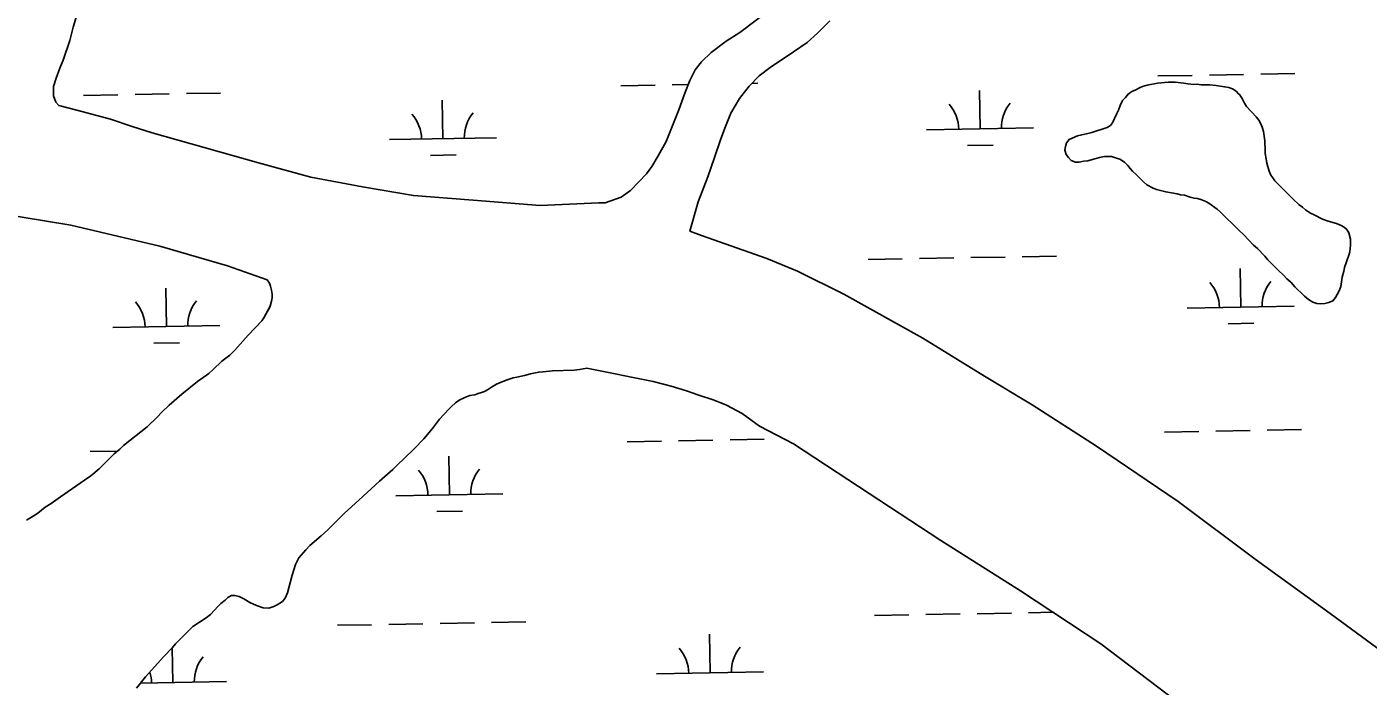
# Model space of a CAD drawing. Extents: x 3957609 to 3995875, y 234277 to 260273.
# Drawn here: x 3970274 to 3971527, y 252348 to 252964 of the extents above; entities that cross this region are included whole.
import ezdxf

# ---------------------------------------------------------------- set-up
doc = ezdxf.new("R2010")
doc.units = 0
doc.layers.add('V-TOPO-SHOR', color=7, linetype='Continuous')
doc.layers.add('V-WETL-SWMP', color=7, linetype='Continuous')

msp = doc.modelspace()

# ---------------------------------------------------------------- linework, layer by layer
at = {"layer": 'V-TOPO-SHOR'}
for points in [[(3970322.851, 252983.741), (3970316.988, 252964.08), (3970313.865, 252951.499), (3970307.604, 252933.41), (3970304.473, 252925.936), (3970300.95, 252916.497), (3970298.605, 252908.635), (3970298.62, 252899.986), (3970300.594, 252894.094), (3970303.35, 252890.954)], [(3970969, 252981.247), (3970939.558, 252959.19), (3970926.993, 252950.916), (3970912.862, 252940.281), (3970903.836, 252931.62), (3970897.952, 252924.142), (3970892.859, 252914.308), (3970888.161, 252902.509), (3970882.685, 252886.781), (3970876.42, 252871.441), (3970870.941, 252857.283), (3970863.495, 252843.908), (3970857.615, 252834.073), (3970852.518, 252826.989), (3970845.454, 252819.51), (3970837.606, 252811.637), (3970828.97, 252805.336), (3970813.935, 252800.011)], [(3969382.668, 252962.241), (3969394.094, 252960.292), (3969405.913, 252958.735), (3969416.941, 252957.572), (3969458.307, 252952.122), (3969486.276, 252947.442), (3969522.129, 252941.198), (3969572.167, 252929.856), (3969611.569, 252920.075), (3969680.521, 252904.037), (3969751.052, 252885.247), (3969821.579, 252868.818), (3969896.044, 252852.395), (3969970.514, 252834.004), (3970054.826, 252817.597), (3970146.222, 252804.748), (3970244.315, 252790.727), (3970314.834, 252779.025), (3970397.97, 252759.467)], [(3970893.09, 252773.547), (3970900.906, 252801.072), (3970909.909, 252824.274), (3970916.167, 252842.364), (3970921.644, 252858.881), (3970925.555, 252869.891), (3970931.429, 252883.655), (3970939.269, 252897.424), (3970948.288, 252908.838), (3970957.707, 252918.678), (3970967.912, 252926.557), (3970989.897, 252941.133), (3971002.462, 252949.8), (3971012.274, 252958.463), (3971023.653, 252969.878)], [(3971243.806, 252852.591), (3971244.982, 252856.138), (3971247.339, 252859.292), (3971255.212, 252862.457), (3971259.15, 252863.644), (3971263.479, 252864.439), (3971268.599, 252865.629), (3971282.77, 252870.378), (3971285.917, 252872.352), (3971287.883, 252874.72), (3971289.845, 252878.66), (3971291.807, 252883.389), (3971293.378, 252886.543), (3971294.947, 252890.879), (3971297.302, 252895.61), (3971300.055, 252898.37), (3971302.414, 252901.524), (3971305.955, 252903.894), (3971309.496, 252905.475), (3971313.037, 252907.449), (3971315.794, 252908.637), (3971320.123, 252909.825), (3971329.966, 252911.809), (3971339.813, 252912.612), (3971346.507, 252912.624), (3971354.386, 252911.848), (3971358.324, 252911.068), (3971363.84, 252910.683), (3971366.992, 252910.689), (3971370.537, 252910.3), (3971378.806, 252910.312), (3971384.717, 252909.536), (3971392.596, 252908.367), (3971396.536, 252907.584), (3971400.081, 252906.409), (3971403.235, 252904.445), (3971405.605, 252901.69), (3971406.786, 252900.906), (3971409.156, 252896.971)], [(3970303.35, 252890.954), (3970320.294, 252886.65), (3970351.814, 252878.036), (3970371.913, 252871.374), (3970390.827, 252865.496), (3970490.126, 252837.299), (3970538.985, 252823.987), (3970587.05, 252815.004), (3970634.721, 252806.81), (3970690.654, 252802.569), (3970753.286, 252797.549), (3970808.029, 252800.001), (3970813.935, 252800.011)], [(3971409.156, 252896.971), (3971411.132, 252893.035), (3971413.106, 252889.887), (3971422.179, 252880.45), (3971424.549, 252877.303), (3971426.523, 252873.762), (3971427.711, 252870.612), (3971428.898, 252866.675), (3971430.095, 252858.012), (3971430.099, 252854.863), (3971430.498, 252851.317), (3971430.506, 252846.197), (3971431.303, 252841.077), (3971432.097, 252837.141), (3971434.078, 252829.662), (3971435.661, 252825.726), (3971437.633, 252823.364), (3971439.607, 252820.612), (3971442.763, 252817.071), (3971456.176, 252803.701), (3971462.092, 252798.196), (3971465.246, 252795.839), (3971468.007, 252793.48), (3971472.74, 252790.336), (3971476.287, 252788.767), (3971484.17, 252784.841), (3971489.294, 252782.882), (3971497.175, 252780.53), (3971501.51, 252778.962), (3971504.269, 252777.391), (3971506.636, 252775.032), (3971508.611, 252771.884), (3971510.196, 252765.977), (3971510.204, 252760.464), (3971509.428, 252754.16), (3971508.643, 252751.008), (3971504.724, 252739.581), (3971503.941, 252736.036), (3971502.377, 252730.518), (3971501.207, 252721.851), (3971499.638, 252717.911), (3971497.674, 252714.362), (3971496.104, 252711.603), (3971493.746, 252708.449), (3971489.81, 252706.866), (3971486.267, 252706.073), (3971482.329, 252705.674), (3971478.784, 252706.061), (3971474.843, 252707.237), (3971470.901, 252709.594), (3971467.352, 252712.738), (3971463.8, 252716.276), (3971461.04, 252718.636), (3971458.277, 252721.388), (3971454.333, 252725.714), (3971450.783, 252728.859), (3971447.625, 252732.398), (3971442.892, 252736.724), (3971432.636, 252746.947), (3971430.269, 252750.095), (3971423.166, 252757.173), (3971419.617, 252760.319), (3971410.542, 252770.149), (3971405.809, 252774.474), (3971388.846, 252791.383), (3971385.69, 252794.135), (3971377.805, 252799.636), (3971375.044, 252801.207), (3971370.315, 252803.169), (3971367.164, 252803.951), (3971364.012, 252804.34), (3971360.467, 252805.123), (3971354.947, 252807.083), (3971351.402, 252807.472), (3971348.25, 252808.254), (3971337.615, 252810.206), (3971328.946, 252812.555), (3971325.792, 252813.733), (3971319.879, 252816.872), (3971316.723, 252819.625), (3971310.016, 252826.309), (3971306.467, 252829.455), (3971304.495, 252832.21), (3971302.125, 252834.962), (3971298.969, 252838.108), (3971294.634, 252840.858), (3971291.482, 252841.641), (3971286.753, 252843.207), (3971280.451, 252843.197), (3971275.727, 252842.403), (3971271.395, 252841.215), (3971267.852, 252840.027), (3971264.702, 252839.234), (3971261.157, 252838.835), (3971256.828, 252838.04), (3971253.282, 252838.034), (3971249.34, 252839.603), (3971246.579, 252842.355), (3971244.605, 252845.11), (3971243.417, 252849.046), (3971243.806, 252852.591)], [(3970893.09, 252773.547), (3970903.783, 252769.434), (3970964.867, 252747.871), (3970993.637, 252736.101), (3971036.997, 252714.509), (3971110.713, 252673.666), (3971168.274, 252637.918), (3971212.824, 252611.208), (3971272.753, 252572.706), (3971349.244, 252520.842), (3971421.014, 252466.998), (3971491.201, 252416.304), (3971554.293, 252369.931), (3971615.408, 252328.281)], [(3970397.97, 252759.467), (3970461.018, 252741.057), (3970498.06, 252728.118)], [(3970273.142, 252503.549), (3970279.567, 252507.311), (3970283.851, 252510.176), (3970290.811, 252515.548), (3970296.342, 252519.13), (3970304.909, 252525.397), (3970327.57, 252540.976), (3970333.282, 252545.092), (3970341.132, 252551.359), (3970355.044, 252565.495), (3970360.395, 252569.969), (3970363.963, 252573.191), (3970385.909, 252590.734), (3970395.363, 252599.682), (3970399.824, 252604.335), (3970406.6, 252610.956), (3970418.555, 252621.157), (3970433.005, 252632.972), (3970436.038, 252635.299), (3970443.534, 252640.492), (3970447.816, 252644.25), (3970455.842, 252651.947), (3970463.336, 252657.675), (3970467.975, 252662.326), (3970480.277, 252676.281), (3970493.12, 252689.702), (3970494.902, 252692.563), (3970500.78, 252703.29), (3970502.201, 252708.117), (3970502.731, 252711.154), (3970502.906, 252714.728), (3970502.185, 252718.478), (3970501.286, 252722.05), (3970500.208, 252724.907), (3970498.06, 252728.118)], [(3970796.738, 252645.496), (3970789.83, 252644.308), (3970785.007, 252643.763), (3970764.822, 252643.015), (3970755.891, 252642.108), (3970751.783, 252641.924), (3970744.281, 252640.304), (3970738.389, 252638.686), (3970731.423, 252637.244), (3970728.03, 252636.347), (3970722.318, 252634.551), (3970716.602, 252632.399), (3970712.498, 252630.605), (3970707.679, 252627.739), (3970704.109, 252625.411), (3970701.252, 252623.799), (3970698.395, 252622.722), (3970695.182, 252621.823), (3970692.147, 252620.567), (3970687.502, 252619.846), (3970682.683, 252618.05), (3970677.506, 252615.72), (3970674.114, 252613.215), (3970670.368, 252609.813), (3970667.872, 252607.309), (3970659.133, 252598.004), (3970652.536, 252589.061), (3970644.334, 252579.579), (3970635.417, 252570.275), (3970625.964, 252561.149), (3970619.9, 252555.064), (3970615.439, 252550.769), (3970602.952, 252539.851), (3970583.687, 252522.134), (3970570.305, 252510.143), (3970554.79, 252494.576), (3970548.545, 252488.848), (3970538.018, 252479.72), (3970534.095, 252475.962), (3970527.676, 252468.27), (3970524.649, 252462.191), (3970521.628, 252452.003), (3970517.188, 252435.559), (3970514.874, 252430.554), (3970512.378, 252427.693), (3970507.559, 252424.467), (3970504.345, 252422.855), (3970499.524, 252421.418), (3970494.345, 252421.59), (3970488.266, 252423.724), (3970482.01, 252426.57), (3970476.286, 252430.134), (3970471.995, 252432.272), (3970468.063, 252433.159), (3970464.848, 252433.153), (3970461.456, 252431.361), (3970458.779, 252428.856), (3970454.855, 252425.813), (3970452.359, 252423.308), (3970445.045, 252415.255), (3970441.121, 252412.214), (3970428.629, 252404.331), (3970412.576, 252388.05), (3970409.543, 252384.472), (3970401.517, 252376.241), (3970384.398, 252357.096), (3970376.198, 252346.721)], [(3970796.738, 252645.496), (3970858.594, 252632.992), (3970875.537, 252628.688), (3970889.724, 252624.379), (3970900.365, 252620.457), (3970915.731, 252615.754), (3970927.161, 252611.046), (3970941.747, 252603.194), (3970957.914, 252591.404), (3970989.842, 252574.913), (3971050.561, 252534.838), (3971127.445, 252484.547), (3971201.962, 252437.404), (3971276.873, 252387.898), (3971347.855, 252334.054), (3971390.445, 252301.434), (3971404.249, 252289.246)]]:
    msp.add_lwpolyline(points, dxfattribs=at)
at = {"layer": 'V-WETL-SWMP'}
for p, q in [((3970950.929, 252911.597), (3970956.478, 252911.698)), ((3971330.325, 252918.496), (3971362.319, 252919.078)), ((3971378.317, 252919.368), (3971410.311, 252919.95)), ((3971426.309, 252920.241), (3971458.303, 252920.823)), ((3970326.674, 252900.246), (3970358.669, 252900.828)), ((3970374.666, 252901.119), (3970406.661, 252901.701)), ((3970422.659, 252901.992), (3970454.653, 252902.573)), ((3970828.499, 252909.371), (3970860.494, 252909.953)), ((3970876.492, 252910.244), (3970891.348, 252910.514)), ((3971164.132, 252869.036), (3971163.478, 252905.03)), ((3970662.307, 252859.912), (3970661.653, 252895.906)), ((3971114.14, 252868.127), (3971214.124, 252869.945)), ((3970612.315, 252859.003), (3970712.299, 252860.821)), ((3971152.415, 252853.39), (3971176.411, 252853.826)), ((3970650.59, 252844.265), (3970674.586, 252844.701)), ((3971155.473, 252748.788), (3971187.468, 252749.37)), ((3971203.465, 252749.661), (3971235.46, 252750.242)), ((3971059.489, 252747.043), (3971091.483, 252747.624)), ((3971107.481, 252747.915), (3971139.476, 252748.497)), ((3971407.67, 252702.623), (3971407.015, 252738.617)), ((3970404.02, 252684.374), (3970403.365, 252720.368)), ((3971357.678, 252701.714), (3971457.662, 252703.532)), ((3971395.952, 252686.977), (3971419.948, 252687.413)), ((3970354.028, 252683.465), (3970454.012, 252685.283)), ((3970392.302, 252668.727), (3970416.298, 252669.164)), ((3971336.373, 252585.876), (3971368.367, 252586.458)), ((3971384.365, 252586.748), (3971416.359, 252587.33)), ((3971432.357, 252587.621), (3971464.351, 252588.203)), ((3970834.548, 252576.751), (3970866.542, 252577.333)), ((3970882.54, 252577.624), (3970914.534, 252578.205)), ((3970930.532, 252578.496), (3970962.526, 252579.078)), ((3970332.722, 252567.626), (3970358.147, 252568.089)), ((3970668.355, 252527.292), (3970667.701, 252563.286)), ((3970618.363, 252526.383), (3970718.347, 252528.201)), ((3970656.638, 252511.645), (3970680.634, 252512.081)), ((3971065.537, 252414.423), (3971097.532, 252415.004)), ((3971113.529, 252415.295), (3971145.524, 252415.877)), ((3971161.521, 252416.168), (3971193.516, 252416.75)), ((3971209.513, 252417.041), (3971232.154, 252417.452)), ((3970563.712, 252405.298), (3970595.707, 252405.88)), ((3970611.704, 252406.171), (3970643.699, 252406.752)), ((3970659.696, 252407.043), (3970691.691, 252407.625)), ((3970707.688, 252407.916), (3970739.683, 252408.498)), ((3970911.893, 252360.879), (3970911.238, 252396.873)), ((3970410.068, 252351.754), (3970409.474, 252384.399)), ((3970861.901, 252359.97), (3970961.885, 252361.788)), ((3970379.739, 252351.202), (3970460.06, 252352.663))]:
    msp.add_line(p, q, dxfattribs=at)
for points in [[(3970303.35, 252890.955), (3970300.594, 252894.095), (3970298.619, 252899.987), (3970298.605, 252908.634), (3970300.951, 252916.498), (3970304.473, 252925.937), (3970307.605, 252933.409), (3970313.864, 252951.499), (3970316.988, 252964.081), (3970322.852, 252983.742)], [(3970968.999, 252981.246), (3970939.557, 252959.189), (3970926.993, 252950.915), (3970912.861, 252940.281), (3970903.836, 252931.619), (3970897.952, 252924.142), (3970892.859, 252914.308), (3970888.161, 252902.51), (3970882.684, 252886.78), (3970876.42, 252871.441), (3970870.941, 252857.284), (3970863.495, 252843.908), (3970857.615, 252834.073), (3970852.517, 252826.99), (3970845.455, 252819.511), (3970837.607, 252811.638), (3970828.97, 252805.336), (3970813.936, 252800.01), (3970808.028, 252800), (3970753.286, 252797.549), (3970690.654, 252802.568), (3970634.72, 252806.81), (3970587.05, 252815.005), (3970538.985, 252823.986), (3970490.125, 252837.298), (3970390.827, 252865.496), (3970371.913, 252871.373), (3970351.815, 252878.036), (3970320.293, 252886.65), (3970303.35, 252890.955)], [(3971554.293, 252369.93), (3971491.201, 252416.303), (3971421.013, 252466.998), (3971349.244, 252520.841), (3971272.752, 252572.706), (3971212.824, 252611.208), (3971168.275, 252637.918), (3971110.714, 252673.666), (3971036.997, 252714.509), (3970993.638, 252736.101), (3970964.867, 252747.87), (3970903.784, 252769.434), (3970893.09, 252773.546), (3970900.906, 252801.071), (3970909.909, 252824.274), (3970916.168, 252842.364), (3970921.644, 252858.88), (3970925.556, 252869.891), (3970931.429, 252883.656), (3970939.268, 252897.425), (3970948.289, 252908.838), (3970957.706, 252918.679), (3970967.912, 252926.556), (3970989.898, 252941.133), (3971002.461, 252949.8), (3971012.273, 252958.463), (3971023.653, 252969.879)], [(3971409.156, 252896.971), (3971406.787, 252900.906), (3971405.604, 252901.691), (3971403.236, 252904.445), (3971400.082, 252906.409), (3971396.536, 252907.585), (3971392.596, 252908.366), (3971384.717, 252909.535), (3971378.807, 252910.313), (3971370.536, 252910.3), (3971366.991, 252910.688), (3971363.84, 252910.683), (3971358.325, 252911.068), (3971354.386, 252911.849), (3971346.507, 252912.624), (3971339.812, 252912.613), (3971329.966, 252911.81), (3971320.123, 252909.825), (3971315.793, 252908.636), (3971313.037, 252907.45), (3971309.496, 252905.475), (3971305.954, 252903.894), (3971302.413, 252901.525), (3971300.055, 252898.37), (3971297.302, 252895.609), (3971294.947, 252890.879), (3971293.378, 252886.544), (3971291.808, 252883.39), (3971289.846, 252878.661), (3971287.883, 252874.719), (3971285.918, 252872.353), (3971282.77, 252870.378), (3971268.599, 252865.629), (3971263.48, 252864.439), (3971259.149, 252863.645), (3971255.212, 252862.457), (3971247.34, 252859.293), (3971244.982, 252856.138), (3971243.806, 252852.592), (3971243.418, 252849.046), (3971244.606, 252845.11), (3971246.58, 252842.356), (3971249.341, 252839.603), (3971253.283, 252838.034), (3971256.827, 252838.04), (3971261.158, 252838.835), (3971264.703, 252839.234), (3971267.852, 252840.027), (3971271.395, 252841.214), (3971275.726, 252842.403), (3971280.451, 252843.198), (3971286.752, 252843.208), (3971291.481, 252841.641), (3971294.633, 252840.858), (3971298.97, 252838.108), (3971302.126, 252834.962), (3971304.494, 252832.209), (3971306.468, 252829.455), (3971310.017, 252826.31), (3971316.724, 252819.625), (3971319.879, 252816.873), (3971325.792, 252813.732), (3971328.945, 252812.555), (3971337.614, 252810.206), (3971348.251, 252808.254), (3971351.403, 252807.471), (3971354.948, 252807.083), (3971360.466, 252805.123), (3971364.012, 252804.341), (3971367.163, 252803.952), (3971370.315, 252803.169), (3971375.045, 252801.208), (3971377.804, 252799.637), (3971385.69, 252794.135), (3971388.846, 252791.383), (3971405.809, 252774.475), (3971410.542, 252770.15), (3971419.617, 252760.318), (3971423.167, 252757.173), (3971430.268, 252750.095), (3971432.636, 252746.948), (3971442.893, 252736.724), (3971447.626, 252732.399), (3971450.783, 252728.86), (3971454.332, 252725.714), (3971458.278, 252721.388), (3971461.039, 252718.636), (3971463.8, 252716.277), (3971467.351, 252712.738), (3971470.901, 252709.593), (3971474.843, 252707.236), (3971478.783, 252706.061), (3971482.329, 252705.673), (3971486.267, 252706.073), (3971489.81, 252706.866), (3971493.746, 252708.448), (3971496.104, 252711.603), (3971497.675, 252714.362), (3971499.639, 252717.91), (3971501.208, 252721.851), (3971502.376, 252730.518)], [(3971502.376, 252730.518), (3971503.942, 252736.035), (3971504.724, 252739.581), (3971508.644, 252751.009), (3971509.427, 252754.161), (3971510.205, 252760.464), (3971510.196, 252765.978), (3971508.611, 252771.884), (3971506.636, 252775.031), (3971504.269, 252777.391), (3971501.51, 252778.962), (3971497.175, 252780.53), (3971489.294, 252782.881), (3971484.17, 252784.842), (3971476.287, 252788.767), (3971472.74, 252790.337), (3971468.008, 252793.48), (3971465.247, 252795.839), (3971462.093, 252798.197), (3971456.176, 252803.702), (3971442.763, 252817.071), (3971439.607, 252820.611), (3971437.633, 252823.365), (3971435.66, 252825.725), (3971434.078, 252829.661), (3971432.097, 252837.141), (3971431.302, 252841.078), (3971430.507, 252846.197), (3971430.498, 252851.317), (3971430.099, 252854.862), (3971430.094, 252858.012), (3971428.898, 252866.675), (3971427.71, 252870.612), (3971426.523, 252873.761), (3971424.548, 252877.303), (3971422.18, 252880.45), (3971413.106, 252889.888), (3971411.132, 252893.035), (3971409.156, 252896.971)], [(3970244.314, 252790.727), (3970314.834, 252779.025), (3970397.97, 252759.466), (3970461.017, 252741.057), (3970498.06, 252728.119), (3970500.209, 252724.907), (3970501.286, 252722.05), (3970502.185, 252718.478), (3970502.905, 252714.728), (3970502.732, 252711.155), (3970502.201, 252708.117), (3970500.78, 252703.291), (3970494.902, 252692.562), (3970493.12, 252689.701), (3970480.278, 252676.281), (3970467.974, 252662.327), (3970463.337, 252657.674), (3970455.842, 252651.946), (3970447.816, 252644.251), (3970443.534, 252640.492), (3970436.039, 252635.299), (3970433.006, 252632.972), (3970418.554, 252621.157), (3970406.601, 252610.955), (3970399.823, 252604.334), (3970395.364, 252599.682), (3970385.91, 252590.734), (3970363.964, 252573.191), (3970360.396, 252569.969), (3970355.044, 252565.494), (3970341.132, 252551.359), (3970333.281, 252545.093), (3970327.571, 252540.975), (3970304.908, 252525.396), (3970296.342, 252519.129), (3970290.81, 252515.547), (3970283.851, 252510.176), (3970279.568, 252507.311), (3970273.143, 252503.549)], [(3970376.197, 252346.722), (3970384.399, 252357.097), (3970401.518, 252376.24), (3970409.544, 252384.471), (3970412.576, 252388.049), (3970428.628, 252404.332), (3970441.121, 252412.213), (3970445.046, 252415.256), (3970452.358, 252423.307), (3970454.855, 252425.812), (3970458.78, 252428.856), (3970461.456, 252431.361), (3970464.848, 252433.153), (3970468.063, 252433.158), (3970471.995, 252432.272), (3970476.286, 252430.135), (3970482.009, 252426.571), (3970488.266, 252423.723), (3970494.344, 252421.589), (3970499.525, 252421.418), (3970504.346, 252422.855), (3970507.559, 252424.468), (3970512.378, 252427.692), (3970514.874, 252430.554), (3970517.189, 252435.56), (3970521.628, 252452.003), (3970524.649, 252462.191), (3970527.676, 252468.27), (3970534.095, 252475.963), (3970538.019, 252479.721), (3970548.545, 252488.849), (3970554.789, 252494.576), (3970570.306, 252510.143), (3970583.686, 252522.135), (3970602.952, 252539.852), (3970615.44, 252550.77), (3970619.899, 252555.065), (3970625.963, 252561.149), (3970635.417, 252570.275), (3970644.335, 252579.579), (3970652.537, 252589.061), (3970659.133, 252598.004), (3970667.872, 252607.308), (3970670.369, 252609.813), (3970674.115, 252613.214), (3970677.505, 252615.72), (3970682.683, 252618.051), (3970687.503, 252619.846), (3970692.147, 252620.568), (3970695.182, 252621.823), (3970698.396, 252622.721), (3970701.253, 252623.798), (3970704.109, 252625.41), (3970707.678, 252627.739), (3970712.497, 252630.605), (3970716.603, 252632.398), (3970722.317, 252634.551), (3970728.03, 252636.347), (3970731.423, 252637.245), (3970738.388, 252638.686), (3970744.281, 252640.303), (3970751.782, 252641.923), (3970755.891, 252642.109), (3970764.822, 252643.016), (3970785.008, 252643.763), (3970789.831, 252644.307), (3970796.738, 252645.496), (3970858.594, 252632.993), (3970875.537, 252628.688), (3970889.723, 252624.378), (3970900.364, 252620.457)], [(3970900.364, 252620.457), (3970915.732, 252615.755), (3970927.161, 252611.047), (3970941.747, 252603.194), (3970957.914, 252591.404), (3970989.843, 252574.913), (3971050.562, 252534.838), (3971127.445, 252484.548), (3971201.961, 252437.405), (3971276.874, 252387.899), (3971347.855, 252334.055)]]:
    msp.add_lwpolyline(points, dxfattribs=at)
for centre, start, end in [((3971108.89, 252868.507), 0.269879, 41.813537), ((3971219.357, 252870.515), 140.269876, 181.813534), ((3970607.065, 252859.382), 0.269879, 41.813537), ((3970717.532, 252861.391), 140.269876, 181.813534), ((3971352.427, 252702.094), 0.269879, 41.813537), ((3971462.895, 252704.102), 140.269876, 181.813534), ((3970348.777, 252683.844), 0.269879, 41.813537), ((3970459.245, 252685.853), 140.269876, 181.813534), ((3970613.113, 252526.762), 0.269879, 41.813537), ((3970723.58, 252528.771), 140.269876, 181.813534), ((3970465.293, 252353.233), 140.269876, 181.813534), ((3970856.65, 252360.349), 0.269879, 41.813537), ((3970967.118, 252362.358), 140.269876, 181.813534), ((3970354.825, 252351.224), 0.269879, 17.239048)]:
    msp.add_arc(centre, 35.246, start, end, dxfattribs=at)

doc.saveas('drawing.dxf')
